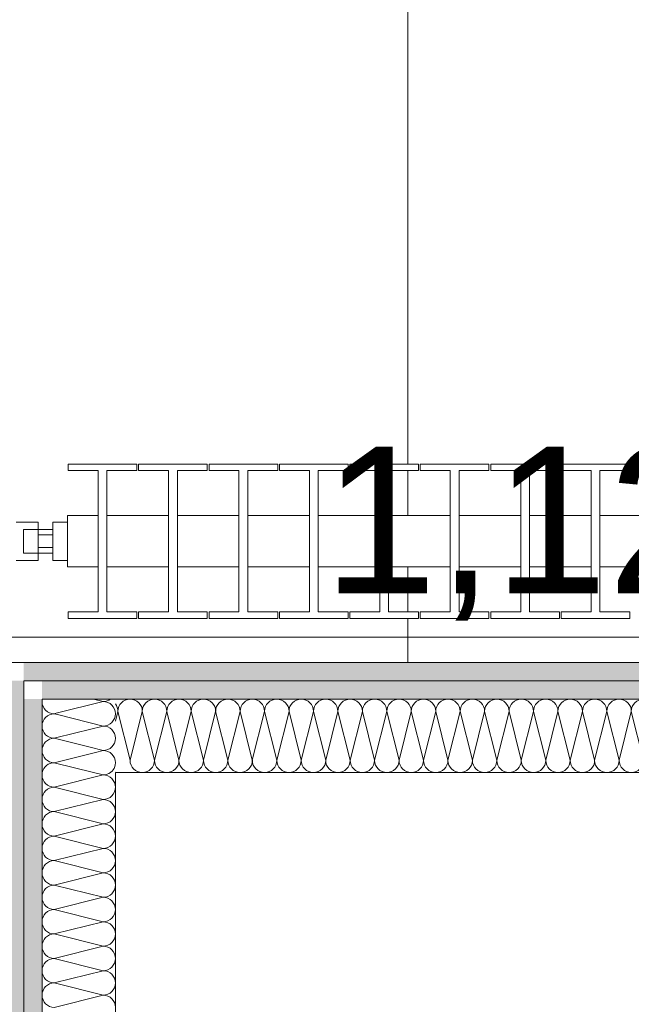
# Model space of a CAD drawing. Header units: metres. Extents: x -3.6 to 84.5, y -11 to 16.8.
# Tile 445 of 656: x 44.55 to 44.967, y 3.002 to 3.673. Entities that reach past the tile are written whole.
import ezdxf

# ---------------------------------------------------------------- set-up
doc = ezdxf.new("R2010")
doc.units = ezdxf.units.M
doc.header["$MEASUREMENT"] = 0
doc.linetypes.add('Wipeout_Contour', pattern=[1, 0, -1])
for name, color, linetype in [('152 - Bemaßung_ Beschriftung.Ausbau', 7, 'Continuous'), ('606 - Struktur.Wand Innen Ausbau', 7, 'Continuous'), ('801 - HKLSE.Heizung_ Klima_ Lüftung', 7, 'Continuous'), ('Neubau_650 - Abdeckung.Fußboden Aufbau', 7, 'Continuous')]:
    doc.layers.add(name, color=color, linetype=linetype)
doc.styles.add('ERSTELLTER_STIL_2', font='txt')
doc.dimstyles.new('ERSTELLTER_STIL__3', dxfattribs={"dimtxt": 0.1, "dimasz": 0.0532, "dimexe": 0.18, "dimexo": 0.0625, "dimgap": 0, "dimtad": 1, "dimtih": 1, "dimtoh": 1, "dimzin": 0, "dimdsep": 46, "dimtxsty": 'ERSTELLTER_STIL_2', "dimblk": 'ARROWHEAD_2', "dimblk1": 'ARROWHEAD_2', "dimblk2": 'ARROWHEAD_2', "dimcen": 0.09, "dimse1": 1, "dimse2": 1, "dimclrd": 7, "dimclre": 7, "dimclrt": 7, "dimazin": 0, "dimtfac": 1, "dimtdec": 4, "dimtmove": 0, "dimatfit": 3, "dimfxl": 1, "dimtolj": 1, "dimtzin": 0, "dimarcsym": 0})
pattern_1 = [(45, (0, 0), (-0.01767767, 0.01767767), [0, -0.025])]

# ---------------------------------------------------------------- blocks, each defined once
blk = doc.blocks.new('*X129')
at = {"layer": '606 - Struktur.Wand Innen Ausbau', "color": 7, "linetype": 'Continuous', "lineweight": 5}
for p, q in [((44.57466, 3.20033), (44.60666, 3.20833)), ((44.59999, 3.21), (44.60666, 3.20833)), ((44.57554, 3.19944), (44.60666, 3.19167)), ((44.58799, 3.187), (44.60666, 3.19167)), ((44.59777, 3.17722), (44.60666, 3.175)), ((44.60132, 3.17367), (44.60666, 3.175))]:
    blk.add_line(p, q, dxfattribs=at)
for centre, start, end in [((44.57332, 3.20833), 168.46199, 169.44902), ((44.60666, 3.21667), 270, 306.87161), ((44.60666, 3.2), 0, 90), ((44.60666, 3.2), 270, 0), ((44.60666, 3.18333), 0, 90), ((44.60666, 3.18333), 270, 0), ((44.60666, 3.16667), 0, 90), ((44.60666, 3.16667), 323.13084, 0)]:
    blk.add_arc(centre, 0.00833, start, end, dxfattribs=at)
blk = doc.blocks.new('*X130')
at = {"layer": '606 - Struktur.Wand Innen Ausbau', "color": 7, "linetype": 'Continuous', "lineweight": 5}
for p, q in [((44.57332, 3.2), (44.57466, 3.20033)), ((44.57332, 3.2), (44.57554, 3.19944)), ((44.57332, 3.18333), (44.58799, 3.187)), ((44.57332, 3.18333), (44.59777, 3.17722)), ((44.57332, 3.16667), (44.60132, 3.17367)), ((44.57332, 3.16667), (44.59999, 3.16))]:
    blk.add_line(p, q, dxfattribs=at)
for centre, start, end in [((44.57332, 3.20833), 169.44902, 180), ((44.57332, 3.20833), 180, 270), ((44.57332, 3.19167), 90, 180), ((44.57332, 3.19167), 180, 270), ((44.57332, 3.175), 90, 180), ((44.57332, 3.175), 180, 270), ((44.57332, 3.15833), 90, 168.46199), ((44.60666, 3.16667), 306.87161, 323.13084)]:
    blk.add_arc(centre, 0.00833, start, end, dxfattribs=at)
blk = doc.blocks.new('*X131')
at = {"layer": '606 - Struktur.Wand Innen Ausbau', "color": 7, "linetype": 'Continuous', "lineweight": 5}
for p, q in [((44.59999, 3.16), (44.60666, 3.15833)), ((44.57332, 3.15), (44.60666, 3.15833)), ((44.57332, 3.15), (44.60666, 3.14167)), ((44.57332, 3.13333), (44.60666, 3.14167)), ((44.57332, 3.13333), (44.60666, 3.125)), ((44.57332, 3.11667), (44.60666, 3.125)), ((44.57332, 3.11667), (44.60666, 3.10833)), ((44.57332, 3.1), (44.60666, 3.10833)), ((44.57332, 3.1), (44.60666, 3.09167)), ((44.57332, 3.08333), (44.60666, 3.09167)), ((44.57332, 3.08333), (44.60666, 3.075)), ((44.57332, 3.06667), (44.60666, 3.075)), ((44.57332, 3.06667), (44.60666, 3.05833)), ((44.57332, 3.05), (44.60666, 3.05833)), ((44.57332, 3.05), (44.60666, 3.04167)), ((44.57332, 3.03333), (44.60666, 3.04167)), ((44.57332, 3.03333), (44.60666, 3.025)), ((44.57332, 3.01667), (44.60666, 3.025)), ((44.57332, 3.01667), (44.60666, 3.00833)), ((44.57332, 3), (44.60666, 3.00833))]:
    blk.add_line(p, q, dxfattribs=at)
for centre, start, end in [((44.57332, 3.15833), 168.46199, 180), ((44.60666, 3.16667), 270, 306.87161), ((44.57332, 3.15833), 180, 270), ((44.60666, 3.15), 0, 90), ((44.57332, 3.14167), 90, 180), ((44.60666, 3.15), 270, 0), ((44.57332, 3.14167), 180, 270), ((44.60666, 3.13333), 0, 90), ((44.57332, 3.125), 90, 180), ((44.60666, 3.13333), 270, 0), ((44.57332, 3.125), 180, 270), ((44.60666, 3.11667), 0, 90), ((44.57332, 3.10833), 90, 180), ((44.60666, 3.11667), 270, 0), ((44.57332, 3.10833), 180, 270), ((44.60666, 3.1), 0, 90), ((44.57332, 3.09167), 90, 180), ((44.60666, 3.1), 270, 0), ((44.57332, 3.09167), 180, 270), ((44.60666, 3.08333), 0, 90), ((44.57332, 3.075), 90, 180), ((44.60666, 3.08333), 270, 0), ((44.57332, 3.075), 180, 270), ((44.60666, 3.06667), 0, 90), ((44.57332, 3.05833), 90, 180), ((44.60666, 3.06667), 270, 0), ((44.57332, 3.05833), 180, 270), ((44.60666, 3.05), 0, 90), ((44.57332, 3.04167), 90, 180), ((44.60666, 3.05), 270, 0), ((44.57332, 3.04167), 180, 270), ((44.60666, 3.03333), 0, 90), ((44.57332, 3.025), 90, 180), ((44.60666, 3.03333), 270, 0), ((44.57332, 3.025), 180, 270), ((44.60666, 3.01667), 0, 90), ((44.57332, 3.00833), 90, 180), ((44.60666, 3.01667), 270, 0), ((44.57332, 3.00833), 180, 270), ((44.60666, 3), 0, 90)]:
    blk.add_arc(centre, 0.00833, start, end, dxfattribs=at)
blk = doc.blocks.new('*X132')
at = {"layer": '606 - Struktur.Wand Innen Ausbau', "color": 7, "linetype": 'Continuous', "lineweight": 5}
for p, q in [((44.61667, 3.20167), (44.61499, 3.19496)), ((44.61667, 3.20167), (44.625, 3.16833)), ((44.63333, 3.20167), (44.625, 3.16833)), ((44.63333, 3.20167), (44.64167, 3.16833)), ((44.65, 3.20167), (44.64167, 3.16833)), ((44.65, 3.20167), (44.65833, 3.16833)), ((44.66667, 3.20167), (44.65833, 3.16833)), ((44.66667, 3.20167), (44.675, 3.16833)), ((44.68333, 3.20167), (44.675, 3.16833)), ((44.68333, 3.20167), (44.69167, 3.16833)), ((44.7, 3.20167), (44.69167, 3.16833)), ((44.7, 3.20167), (44.70833, 3.16833)), ((44.71667, 3.20167), (44.70833, 3.16833)), ((44.71667, 3.20167), (44.725, 3.16833)), ((44.73333, 3.20167), (44.725, 3.16833)), ((44.73333, 3.20167), (44.74167, 3.16833)), ((44.75, 3.20167), (44.74167, 3.16833)), ((44.75, 3.20167), (44.75833, 3.16833)), ((44.76667, 3.20167), (44.75833, 3.16833)), ((44.76667, 3.20167), (44.775, 3.16833)), ((44.78333, 3.20167), (44.775, 3.16833)), ((44.78333, 3.20167), (44.79167, 3.16833)), ((44.8, 3.20167), (44.79167, 3.16833)), ((44.8, 3.20167), (44.80833, 3.16833)), ((44.81667, 3.20167), (44.80833, 3.16833)), ((44.81667, 3.20167), (44.825, 3.16833)), ((44.83333, 3.20167), (44.825, 3.16833)), ((44.83333, 3.20167), (44.84167, 3.16833)), ((44.85, 3.20167), (44.84167, 3.16833)), ((44.85, 3.20167), (44.85833, 3.16833)), ((44.86667, 3.20167), (44.85833, 3.16833)), ((44.86667, 3.20167), (44.875, 3.16833)), ((44.88333, 3.20167), (44.875, 3.16833)), ((44.88333, 3.20167), (44.89167, 3.16833)), ((44.9, 3.20167), (44.89167, 3.16833)), ((44.9, 3.20167), (44.90833, 3.16833)), ((44.91667, 3.20167), (44.90833, 3.16833)), ((44.91667, 3.20167), (44.925, 3.16833)), ((44.93333, 3.20167), (44.925, 3.16833)), ((44.93333, 3.20167), (44.94167, 3.16833)), ((44.95, 3.20167), (44.94167, 3.16833)), ((44.95, 3.20167), (44.95833, 3.16833)), ((44.96667, 3.20167), (44.95833, 3.16833)), ((44.96667, 3.20167), (44.975, 3.16833))]:
    blk.add_line(p, q, dxfattribs=at)
for centre, start, end in [((44.60833, 3.20167), 0, 36.99582), ((44.625, 3.20167), 90, 180), ((44.625, 3.20167), 0, 90), ((44.64167, 3.20167), 90, 180), ((44.64167, 3.20167), 0, 90), ((44.65833, 3.20167), 90, 180), ((44.65833, 3.20167), 0, 90), ((44.675, 3.20167), 90, 180), ((44.675, 3.20167), 0, 90), ((44.69167, 3.20167), 90, 180), ((44.69167, 3.20167), 0, 90), ((44.70833, 3.20167), 90, 180), ((44.70833, 3.20167), 0, 90), ((44.725, 3.20167), 90, 180), ((44.725, 3.20167), 0, 90), ((44.74167, 3.20167), 90, 180), ((44.74167, 3.20167), 0, 90), ((44.75833, 3.20167), 90, 180), ((44.75833, 3.20167), 0, 90), ((44.775, 3.20167), 90, 180), ((44.775, 3.20167), 0, 90), ((44.79167, 3.20167), 90, 180), ((44.79167, 3.20167), 0, 90), ((44.80833, 3.20167), 90, 180), ((44.80833, 3.20167), 0, 90), ((44.825, 3.20167), 90, 180), ((44.825, 3.20167), 0, 90), ((44.84167, 3.20167), 90, 180), ((44.84167, 3.20167), 0, 90), ((44.85833, 3.20167), 90, 180), ((44.85833, 3.20167), 0, 90), ((44.875, 3.20167), 90, 180), ((44.875, 3.20167), 0, 90), ((44.89167, 3.20167), 90, 180), ((44.89167, 3.20167), 0, 90), ((44.90833, 3.20167), 90, 180), ((44.90833, 3.20167), 0, 90), ((44.925, 3.20167), 90, 180), ((44.925, 3.20167), 0, 90), ((44.94167, 3.20167), 90, 180), ((44.94167, 3.20167), 0, 90), ((44.95833, 3.20167), 90, 180), ((44.95833, 3.20167), 0, 90), ((44.975, 3.20167), 90, 180), ((44.63333, 3.16833), 180, 270), ((44.63333, 3.16833), 270, 0), ((44.65, 3.16833), 180, 270), ((44.65, 3.16833), 270, 0), ((44.66667, 3.16833), 180, 270), ((44.66667, 3.16833), 270, 0), ((44.68333, 3.16833), 180, 270), ((44.68333, 3.16833), 270, 0), ((44.7, 3.16833), 180, 270), ((44.7, 3.16833), 270, 0), ((44.71667, 3.16833), 180, 270), ((44.71667, 3.16833), 270, 0), ((44.73333, 3.16833), 180, 270), ((44.73333, 3.16833), 270, 0), ((44.75, 3.16833), 180, 270), ((44.75, 3.16833), 270, 0), ((44.76667, 3.16833), 180, 270), ((44.76667, 3.16833), 270, 0), ((44.78333, 3.16833), 180, 270), ((44.78333, 3.16833), 270, 0), ((44.8, 3.16833), 180, 270), ((44.8, 3.16833), 270, 0), ((44.81667, 3.16833), 180, 270), ((44.81667, 3.16833), 270, 0), ((44.83333, 3.16833), 180, 270), ((44.83333, 3.16833), 270, 0), ((44.85, 3.16833), 180, 270), ((44.85, 3.16833), 270, 0), ((44.86667, 3.16833), 180, 270), ((44.86667, 3.16833), 270, 0), ((44.88333, 3.16833), 180, 270), ((44.88333, 3.16833), 270, 0), ((44.9, 3.16833), 180, 270), ((44.9, 3.16833), 270, 0), ((44.91667, 3.16833), 180, 270), ((44.91667, 3.16833), 270, 0), ((44.93333, 3.16833), 180, 270), ((44.93333, 3.16833), 270, 0), ((44.95, 3.16833), 180, 270), ((44.95, 3.16833), 270, 0), ((44.96667, 3.16833), 180, 270), ((44.96667, 3.16833), 270, 0), ((44.61667, 3.16833), 258.38581, 270)]:
    blk.add_arc(centre, 0.00833, start, end, dxfattribs=at)
blk = doc.blocks.new('*D608')
at = {"layer": '152 - Bemaßung_ Beschriftung.Ausbau', "color": 7, "linetype": 'Continuous', "lineweight": 5}
for p, q in [((44.38999, 3.19973), (44.38999, 3.30473)), ((45.515, 3.19973), (45.515, 3.30473)), ((44.4102, 3.28723), (44.36978, 3.21723)), ((45.53521, 3.28723), (45.49479, 3.21723)), ((44.38999, 3.25223), (45.515, 3.25223))]:
    blk.add_line(p, q, dxfattribs=at)
at = {"layer": '152 - Bemaßung_ Beschriftung.Ausbau', "color": 7, "lineweight": 5, "char_height": 0.1, "attachment_point": 7, "style": 'ERSTELLTER_STIL_2'}
for s, insert in [('\\A1;{\\pql;\\fArial|b0|i0|c0|p38;1,12\\fArial|b0|i0|c0|p38;\\A1{\\H.66x;\\S5^  ;}}', (44.75648, 3.25282)), ('\\A1;{\\pql;\\fArial|b0|i0|c0|p38;3}', (45.41888, 3.27223))]:
    blk.add_mtext(s, dxfattribs=dict(at, insert=insert))
blk = doc.blocks.new('ARROWHEAD_2')
at = {"color": 0, "linetype": 'Continuous', "lineweight": 0}
for p, q in [((-0.378, -0.655), (0.378, 0.655)), ((0, 0), (-1, 0))]:
    blk.add_line(p, q, dxfattribs=at)
blk = doc.blocks.new('*D644')
at = {"layer": '152 - Bemaßung_ Beschriftung.Ausbau', "color": 7, "linetype": 'Continuous', "lineweight": 5}
for p, q in [((-0.165, -10.6375), (-0.165, -10.5325)), ((62.42503, -10.6375), (62.42503, -10.5325)), ((-0.14479, -10.55), (-0.18521, -10.62)), ((62.40482, -10.62), (62.44523, -10.55)), ((-0.19923, -10.585), (-0.165, -10.585)), ((-0.165, -10.585), (62.42503, -10.585)), ((62.42503, -10.585), (62.45926, -10.585))]:
    blk.add_line(p, q, dxfattribs=at)
at = {"layer": '152 - Bemaßung_ Beschriftung.Ausbau', "color": 7, "lineweight": 5, "insert": (30.95904, -10.565), "char_height": 0.1, "attachment_point": 7, "style": 'ERSTELLTER_STIL_2'}
blk.add_mtext('\\A1;{\\pql;\\fArial|b0|i0|c0|p38;62,59}', dxfattribs=at)

msp = doc.modelspace()

# ---------------------------------------------------------------- hatches: boundary and pattern name
at = {"layer": '606 - Struktur.Wand Innen Ausbau', "linetype": 'Continuous', "lineweight": 0, "true_color": 0x000000}
h = msp.add_hatch(dxfattribs=at)
h.set_pattern_fill('Gips_0001', color=18, style=0, pattern_type=2)
h.set_pattern_definition(pattern_1)
h.paths.add_polyline_path([(44.53999, 3.2225), (44.53999, 0.255), (44.55249, 0.255), (44.55249, 3.2225)])
h = msp.add_hatch(dxfattribs=at)
h.set_pattern_fill('Gips_0001', color=18, style=0, pattern_type=2)
h.set_pattern_definition(pattern_1)
h.paths.add_polyline_path([(44.56499, 3.2225), (44.55249, 3.2225), (44.56499, 3.21)])
h = msp.add_hatch(dxfattribs=at)
h.set_pattern_fill('Gips_0001', color=18, style=0, pattern_type=2)
h.set_pattern_definition(pattern_1)
h.paths.add_polyline_path([(44.56499, 3.21), (44.55249, 3.2225), (44.55249, 3.21)])
h = msp.add_hatch(dxfattribs=at)
h.set_pattern_fill('Gips_0001', color=18, style=0, pattern_type=2)
h.set_pattern_definition(pattern_1)
h.paths.add_polyline_path([(44.56499, 3.21), (47.28999, 3.21), (47.28999, 3.2225), (44.56499, 3.2225)])
h = msp.add_hatch(dxfattribs=at)
h.set_pattern_fill('Gips_0001', color=18, style=0, pattern_type=2)
h.set_pattern_definition(pattern_1)
h.paths.add_polyline_path([(44.55249, 3.21), (44.55249, 0.255), (44.56499, 0.255), (44.56499, 3.21)])
at = {"layer": 'Neubau_650 - Abdeckung.Fußboden Aufbau', "linetype": 'Continuous', "lineweight": 13, "true_color": 0xafafaf}
h = msp.add_hatch(dxfattribs=at)
h.set_pattern_fill('Raster_60x60_Fuge_2mm_0001', color=253, style=0, pattern_type=2)
h.set_pattern_definition([(360, (44.814, 4.89), (4e-09, 0.602), []), (90, (44.814, 4.89), (-0.602, 4e-09), [])])
h.paths.add_polyline_path([(45.42019, 5.76), (44.38999, 5.76), (44.38999, 3.235), (47.04499, 3.235), (47.04499, 4.89), (46.61999, 4.89), (46.61999, 5.18998), (45.42019, 5.18998)])

# ---------------------------------------------------------------- linework, layer by layer
at = {"layer": '606 - Struktur.Wand Innen Ausbau', "color": 7, "linetype": 'Continuous', "lineweight": 5}
for p, q in [((44.55249, 3.2225), (44.55249, 3.21)), ((44.56499, 3.2225), (44.55249, 3.2225)), ((47.28999, 3.2225), (44.56499, 3.2225)), ((44.55249, 3.21), (44.55249, 0.255)), ((44.61499, 3.21), (44.56499, 3.21)), ((44.56499, 3.21), (44.56499, 3.16)), ((44.61499, 3.21), (44.56499, 3.21)), ((47.28999, 3.21), (44.61499, 3.21)), ((44.56499, 3.16), (44.56499, 0.255))]:
    msp.add_line(p, q, dxfattribs=at)
at = {"layer": '606 - Struktur.Wand Innen Ausbau', "color": 7, "linetype": 'Continuous', "lineweight": 5, "flags": 128}
for points in [[(44.61499, 0.255), (44.61499, 3.16)], [(44.61499, 3.16), (47.28999, 3.16)]]:
    msp.add_lwpolyline(points, dxfattribs=at)
at = {"layer": 'Neubau_650 - Abdeckung.Fußboden Aufbau', "color": 1, "linetype": 'Continuous', "lineweight": 13, "flags": 128}
msp.add_lwpolyline([(44.38999, 3.235), (47.04499, 3.235), (47.04499, 4.89), (46.61999, 4.89), (46.61999, 5.18998), (45.42019, 5.18998), (45.42019, 5.76)], dxfattribs=at)

# ---------------------------------------------------------------- block references
at = {"layer": '606 - Struktur.Wand Innen Ausbau', "color": 7, "lineweight": 18}
for name in ['*X130', '*X129', '*X132', '*X131']:
    msp.add_blockref(name, (0, 0), dxfattribs=at)

# ---------------------------------------------------------------- next in the draw order: wipeouts: each hides what was drawn before it
at = {"color": 254, "linetype": 'Wipeout_Contour', "lineweight": 0, "ltscale": 10996.302195}
msp.add_wipeout([(45.30224, 3.3), (45.30224, 3.335), (45.28124, 3.335), (45.28124, 3.36563), (45.30164, 3.36563), (45.30164, 3.37), (45.25484, 3.37), (45.25484, 3.36563), (45.27524, 3.36563), (45.27524, 3.335), (45.23324, 3.335), (45.23324, 3.36563), (45.25364, 3.36563), (45.25364, 3.37), (45.20684, 3.37), (45.20684, 3.36563), (45.22724, 3.36563), (45.22724, 3.335), (45.18524, 3.335), (45.18524, 3.36563), (45.20564, 3.36563), (45.20564, 3.37), (45.15884, 3.37), (45.15884, 3.36563), (45.17924, 3.36563), (45.17924, 3.335), (45.13724, 3.335), (45.13724, 3.36563), (45.15764, 3.36563), (45.15764, 3.37), (45.11084, 3.37), (45.11084, 3.36563), (45.13124, 3.36563), (45.13124, 3.335), (45.08924, 3.335), (45.08924, 3.36563), (45.10964, 3.36563), (45.10964, 3.37), (45.06284, 3.37), (45.06284, 3.36563), (45.08324, 3.36563), (45.08324, 3.335), (45.04124, 3.335), (45.04124, 3.36563), (45.06164, 3.36563), (45.06164, 3.37), (45.01484, 3.37), (45.01484, 3.36563), (45.03524, 3.36563), (45.03524, 3.335), (44.99324, 3.335), (44.99324, 3.36563), (45.01364, 3.36563), (45.01364, 3.37), (44.96684, 3.37), (44.96684, 3.36563), (44.98724, 3.36563), (44.98724, 3.335), (44.94524, 3.335), (44.94524, 3.36563), (44.96564, 3.36563), (44.96564, 3.37), (44.91884, 3.37), (44.91884, 3.36563), (44.93924, 3.36563), (44.93924, 3.335), (44.89724, 3.335), (44.89724, 3.36563), (44.91764, 3.36563), (44.91764, 3.37), (44.87084, 3.37), (44.87084, 3.36563), (44.89124, 3.36563), (44.89124, 3.335), (44.84924, 3.335), (44.84924, 3.36563), (44.86964, 3.36563), (44.86964, 3.37), (44.82284, 3.37), (44.82284, 3.36563), (44.84324, 3.36563), (44.84324, 3.335), (44.80124, 3.335), (44.80124, 3.36563), (44.82164, 3.36563), (44.82164, 3.37), (44.77484, 3.37), (44.77484, 3.36563), (44.79524, 3.36563), (44.79524, 3.335), (44.75324, 3.335), (44.75324, 3.36563), (44.77364, 3.36563), (44.77364, 3.37), (44.72684, 3.37), (44.72684, 3.36563), (44.74724, 3.36563), (44.74724, 3.335), (44.70524, 3.335), (44.70524, 3.36563), (44.72564, 3.36563), (44.72564, 3.37), (44.67884, 3.37), (44.67884, 3.36563), (44.69924, 3.36563), (44.69924, 3.335), (44.65724, 3.335), (44.65724, 3.36563), (44.67764, 3.36563), (44.67764, 3.37), (44.63084, 3.37), (44.63084, 3.36563), (44.65124, 3.36563), (44.65124, 3.335), (44.60924, 3.335), (44.60924, 3.36563), (44.62964, 3.36563), (44.62964, 3.37), (44.58284, 3.37), (44.58284, 3.36563), (44.60324, 3.36563), (44.60324, 3.335), (44.58224, 3.335), (44.58224, 3.3), (44.60324, 3.3), (44.60324, 3.26938), (44.58284, 3.26938), (44.58284, 3.265), (44.62964, 3.265), (44.62964, 3.26938), (44.60924, 3.26938), (44.60924, 3.3), (44.65124, 3.3), (44.65124, 3.26938), (44.63084, 3.26938), (44.63084, 3.265), (44.67764, 3.265), (44.67764, 3.26938), (44.65724, 3.26938), (44.65724, 3.3), (44.69924, 3.3), (44.69924, 3.26938), (44.67884, 3.26938), (44.67884, 3.265), (44.72564, 3.265), (44.72564, 3.26938), (44.70524, 3.26938), (44.70524, 3.3), (44.74724, 3.3), (44.74724, 3.26938), (44.72684, 3.26938), (44.72684, 3.265), (44.77364, 3.265), (44.77364, 3.26938), (44.75324, 3.26938), (44.75324, 3.3), (44.79524, 3.3), (44.79524, 3.26938), (44.77484, 3.26938), (44.77484, 3.265), (44.82164, 3.265), (44.82164, 3.26938), (44.80124, 3.26938), (44.80124, 3.3), (44.84324, 3.3), (44.84324, 3.26938), (44.82284, 3.26938), (44.82284, 3.265), (44.86964, 3.265), (44.86964, 3.26938), (44.84924, 3.26938), (44.84924, 3.3), (44.89124, 3.3), (44.89124, 3.26938), (44.87084, 3.26938), (44.87084, 3.265), (44.91764, 3.265), (44.91764, 3.26938), (44.89724, 3.26938), (44.89724, 3.3), (44.93924, 3.3), (44.93924, 3.26938), (44.91884, 3.26938), (44.91884, 3.265), (44.96564, 3.265), (44.96564, 3.26938), (44.94524, 3.26938), (44.94524, 3.3), (44.98724, 3.3), (44.98724, 3.26938), (44.96684, 3.26938), (44.96684, 3.265), (45.01364, 3.265), (45.01364, 3.26938), (44.99324, 3.26938), (44.99324, 3.3), (45.03524, 3.3), (45.03524, 3.26938), (45.01484, 3.26938), (45.01484, 3.265), (45.06164, 3.265), (45.06164, 3.26938), (45.04124, 3.26938), (45.04124, 3.3), (45.08324, 3.3), (45.08324, 3.26938), (45.06284, 3.26938), (45.06284, 3.265), (45.10964, 3.265), (45.10964, 3.26938), (45.08924, 3.26938), (45.08924, 3.3), (45.13124, 3.3), (45.13124, 3.26938), (45.11084, 3.26938), (45.11084, 3.265), (45.15764, 3.265), (45.15764, 3.26938), (45.13724, 3.26938), (45.13724, 3.3), (45.17924, 3.3), (45.17924, 3.26938), (45.15884, 3.26938), (45.15884, 3.265), (45.20564, 3.265), (45.20564, 3.26938), (45.18524, 3.26938), (45.18524, 3.3), (45.22724, 3.3), (45.22724, 3.26938), (45.20684, 3.26938), (45.20684, 3.265), (45.25364, 3.265), (45.25364, 3.26938), (45.23324, 3.26938), (45.23324, 3.3), (45.27524, 3.3), (45.27524, 3.26938), (45.25484, 3.26938), (45.25484, 3.265), (45.30164, 3.265), (45.30164, 3.26938), (45.28124, 3.26938), (45.28124, 3.3)], dxfattribs=at).dxf.layer = '801 - HKLSE.Heizung_ Klima_ Lüftung'

# ---------------------------------------------------------------- next in the draw order: linework, layer by layer
at = {"layer": '801 - HKLSE.Heizung_ Klima_ Lüftung', "color": 7, "linetype": 'Continuous', "lineweight": 5}
for p, q in [((44.62964, 3.37), (44.58284, 3.37)), ((44.62964, 3.37), (44.58284, 3.37)), ((44.58284, 3.37), (44.58284, 3.36563)), ((44.62964, 3.36563), (44.62964, 3.37)), ((44.62964, 3.36563), (44.62964, 3.37)), ((44.67764, 3.37), (44.63084, 3.37)), ((44.63084, 3.37), (44.63084, 3.36563)), ((44.67764, 3.37), (44.63084, 3.37)), ((44.63084, 3.37), (44.63084, 3.36563)), ((44.67764, 3.36563), (44.67764, 3.37)), ((44.67764, 3.36563), (44.67764, 3.37)), ((44.72564, 3.37), (44.67884, 3.37)), ((44.72564, 3.37), (44.67884, 3.37)), ((44.67884, 3.37), (44.67884, 3.36563)), ((44.72564, 3.36563), (44.72564, 3.37)), ((44.72564, 3.36563), (44.72564, 3.37)), ((44.77364, 3.37), (44.72684, 3.37)), ((44.72684, 3.37), (44.72684, 3.36563)), ((44.77364, 3.37), (44.72684, 3.37)), ((44.72684, 3.37), (44.72684, 3.36563)), ((44.77364, 3.36563), (44.77364, 3.37)), ((44.82164, 3.37), (44.77484, 3.37)), ((44.82164, 3.37), (44.77484, 3.37)), ((44.77484, 3.37), (44.77484, 3.36563)), ((44.82164, 3.36563), (44.82164, 3.37)), ((44.86964, 3.37), (44.82284, 3.37)), ((44.86964, 3.37), (44.82284, 3.37)), ((44.82284, 3.37), (44.82284, 3.36563)), ((44.86964, 3.36563), (44.86964, 3.37)), ((44.86964, 3.36563), (44.86964, 3.37)), ((44.91764, 3.37), (44.87084, 3.37)), ((44.87084, 3.37), (44.87084, 3.36563)), ((44.91764, 3.37), (44.87084, 3.37)), ((44.87084, 3.37), (44.87084, 3.36563)), ((44.91764, 3.36563), (44.91764, 3.37)), ((44.96564, 3.37), (44.91884, 3.37)), ((44.91884, 3.37), (44.91884, 3.36563)), ((44.96564, 3.37), (44.91884, 3.37)), ((44.91884, 3.37), (44.91884, 3.36563)), ((44.96564, 3.36563), (44.96564, 3.37)), ((44.58284, 3.36563), (44.60324, 3.36563)), ((44.60324, 3.36563), (44.60324, 3.26938)), ((44.60924, 3.26938), (44.60924, 3.36563)), ((44.60924, 3.36563), (44.62964, 3.36563)), ((44.63084, 3.36563), (44.65124, 3.36563)), ((44.65124, 3.36563), (44.65124, 3.26938)), ((44.65724, 3.26938), (44.65724, 3.36563)), ((44.65724, 3.36563), (44.67764, 3.36563)), ((44.67884, 3.36563), (44.69924, 3.36563)), ((44.69924, 3.36563), (44.69924, 3.26938)), ((44.70524, 3.26938), (44.70524, 3.36563)), ((44.70524, 3.36563), (44.72564, 3.36563)), ((44.72684, 3.36563), (44.74724, 3.36563)), ((44.74724, 3.36563), (44.74724, 3.26938)), ((44.75324, 3.26938), (44.75324, 3.36563)), ((44.75324, 3.36563), (44.77364, 3.36563)), ((44.77484, 3.36563), (44.79524, 3.36563)), ((44.79524, 3.36563), (44.79524, 3.26938)), ((44.80124, 3.26938), (44.80124, 3.36563)), ((44.80124, 3.36563), (44.82164, 3.36563)), ((44.82284, 3.36563), (44.84324, 3.36563)), ((44.84324, 3.36563), (44.84324, 3.26938)), ((44.84924, 3.26938), (44.84924, 3.36563)), ((44.84924, 3.36563), (44.86964, 3.36563)), ((44.87084, 3.36563), (44.89124, 3.36563)), ((44.89124, 3.36563), (44.89124, 3.26938)), ((44.89724, 3.26938), (44.89724, 3.36563)), ((44.89724, 3.36563), (44.91764, 3.36563)), ((44.91884, 3.36563), (44.93924, 3.36563)), ((44.93924, 3.36563), (44.93924, 3.26938)), ((44.94524, 3.26938), (44.94524, 3.36563)), ((44.94524, 3.36563), (44.96564, 3.36563)), ((44.65124, 3.335), (44.60924, 3.335)), ((44.69924, 3.335), (44.65724, 3.335)), ((44.74724, 3.335), (44.70524, 3.335)), ((44.79524, 3.335), (44.75324, 3.335)), ((44.84324, 3.335), (44.80124, 3.335)), ((44.89124, 3.335), (44.84924, 3.335)), ((44.93924, 3.335), (44.89724, 3.335)), ((44.98724, 3.335), (44.94524, 3.335)), ((44.65124, 3.3), (44.60924, 3.3)), ((44.69924, 3.3), (44.65724, 3.3)), ((44.74724, 3.3), (44.70524, 3.3)), ((44.79524, 3.3), (44.75324, 3.3)), ((44.84324, 3.3), (44.80124, 3.3)), ((44.89124, 3.3), (44.84924, 3.3)), ((44.93924, 3.3), (44.89724, 3.3)), ((44.98724, 3.3), (44.94524, 3.3)), ((44.62964, 3.26938), (44.60924, 3.26938)), ((44.62964, 3.265), (44.62964, 3.26938)), ((44.62964, 3.265), (44.62964, 3.26938)), ((44.63084, 3.26938), (44.63084, 3.265)), ((44.65124, 3.26938), (44.63084, 3.26938)), ((44.63084, 3.26938), (44.63084, 3.265)), ((44.67764, 3.26938), (44.65724, 3.26938)), ((44.67764, 3.265), (44.67764, 3.26938)), ((44.67764, 3.265), (44.67764, 3.26938)), ((44.69924, 3.26938), (44.67884, 3.26938)), ((44.67884, 3.26938), (44.67884, 3.265)), ((44.72564, 3.26938), (44.70524, 3.26938)), ((44.72564, 3.265), (44.72564, 3.26938)), ((44.72564, 3.265), (44.72564, 3.26938)), ((44.72684, 3.26938), (44.72684, 3.265)), ((44.74724, 3.26938), (44.72684, 3.26938)), ((44.72684, 3.26938), (44.72684, 3.265)), ((44.77364, 3.26938), (44.75324, 3.26938)), ((44.77364, 3.265), (44.77364, 3.26938)), ((44.79524, 3.26938), (44.77484, 3.26938)), ((44.77484, 3.26938), (44.77484, 3.265)), ((44.82164, 3.26938), (44.80124, 3.26938)), ((44.82164, 3.265), (44.82164, 3.26938)), ((44.84324, 3.26938), (44.82284, 3.26938)), ((44.82284, 3.26938), (44.82284, 3.265)), ((44.86964, 3.26938), (44.84924, 3.26938)), ((44.86964, 3.265), (44.86964, 3.26938)), ((44.86964, 3.265), (44.86964, 3.26938)), ((44.87084, 3.26938), (44.87084, 3.265)), ((44.89124, 3.26938), (44.87084, 3.26938)), ((44.87084, 3.26938), (44.87084, 3.265)), ((44.91764, 3.26938), (44.89724, 3.26938)), ((44.91764, 3.265), (44.91764, 3.26938)), ((44.91884, 3.26938), (44.91884, 3.265)), ((44.93924, 3.26938), (44.91884, 3.26938)), ((44.91884, 3.26938), (44.91884, 3.265)), ((44.96564, 3.26938), (44.94524, 3.26938)), ((44.96564, 3.265), (44.96564, 3.26938)), ((44.63084, 3.265), (44.67764, 3.265)), ((44.67884, 3.265), (44.72564, 3.265)), ((44.72684, 3.265), (44.77364, 3.265)), ((44.77484, 3.265), (44.82164, 3.265)), ((44.82284, 3.265), (44.86964, 3.265)), ((44.87084, 3.265), (44.91764, 3.265)), ((44.91884, 3.265), (44.96564, 3.265))]:
    msp.add_line(p, q, dxfattribs=at)

# ---------------------------------------------------------------- next in the draw order: wipeouts: each hides what was drawn before it
at = {"color": 254, "linetype": 'Wipeout_Contour', "lineweight": 0, "ltscale": 1431.99919}
msp.add_wipeout([(44.58224, 3.33049), (44.57224, 3.33049), (44.57224, 3.3255), (44.56224, 3.3255), (44.56224, 3.3305), (44.54724, 3.3305), (44.54724, 3.3245), (44.53024, 3.3245), (44.53024, 3.3335), (44.53424, 3.3335), (44.52724, 3.3535), (44.51724, 3.3535), (44.51024, 3.3335), (44.51424, 3.3335), (44.51424, 3.2965), (44.51024, 3.2965), (44.51024, 3.2825), (44.51824, 3.2825), (44.51824, 3.2275), (44.52624, 3.2275), (44.52624, 3.2825), (44.53424, 3.2825), (44.53424, 3.2965), (44.53024, 3.2965), (44.53024, 3.3105), (44.54724, 3.3105), (44.54724, 3.3045), (44.56224, 3.3045), (44.56224, 3.3095), (44.57224, 3.3095), (44.57224, 3.30451), (44.58224, 3.30451)], dxfattribs=at).dxf.layer = '801 - HKLSE.Heizung_ Klima_ Lüftung'

# ---------------------------------------------------------------- next in the draw order: hatches: boundary and pattern name
at = {"layer": '606 - Struktur.Wand Innen Ausbau', "linetype": 'Continuous', "lineweight": 0, "true_color": 0x000000}
h = msp.add_hatch(dxfattribs=at)
h.set_pattern_fill('Gips_0001', color=18, style=0, pattern_type=2)
h.set_pattern_definition(pattern_1)
h.paths.add_polyline_path([(44.55249, 3.235), (44.53999, 3.235), (44.55249, 3.2225)])
h = msp.add_hatch(dxfattribs=at)
h.set_pattern_fill('Gips_0001', color=18, style=0, pattern_type=2)
h.set_pattern_definition(pattern_1)
h.paths.add_polyline_path([(44.55249, 3.2225), (44.53999, 3.235), (44.53999, 3.2225)])
h = msp.add_hatch(dxfattribs=at)
h.set_pattern_fill('Gips_0001', color=18, style=0, pattern_type=2)
h.set_pattern_definition(pattern_1)
h.paths.add_polyline_path([(44.55249, 3.2225), (47.28999, 3.2225), (47.28999, 3.235), (44.55249, 3.235)])

# ---------------------------------------------------------------- next in the draw order: linework, layer by layer
at = {"layer": '606 - Struktur.Wand Innen Ausbau', "color": 7, "linetype": 'Continuous', "lineweight": 5, "flags": 128}
for points in [[(44.53999, 3.235), (44.55249, 3.235)], [(47.04499, 3.235), (44.55249, 3.235)]]:
    msp.add_lwpolyline(points, dxfattribs=at)
at = {"layer": '801 - HKLSE.Heizung_ Klima_ Lüftung', "color": 7, "linetype": 'Continuous', "lineweight": 5}
for p, q in [((44.58224, 3.32987), (44.58224, 3.335)), ((44.60324, 3.335), (44.58224, 3.335)), ((44.54724, 3.3305), (44.56224, 3.3305)), ((44.56224, 3.324), (44.56224, 3.3305)), ((44.56224, 3.3305), (44.56224, 3.3255)), ((44.58224, 3.33049), (44.57224, 3.33049)), ((44.58224, 3.33049), (44.57224, 3.33049)), ((44.57224, 3.3175), (44.57224, 3.33049)), ((44.58224, 3.33049), (44.57224, 3.33049)), ((44.58224, 3.33049), (44.57224, 3.33049)), ((44.58224, 3.3175), (44.58224, 3.32987)), ((44.55224, 3.32316), (44.55224, 3.3255)), ((44.56224, 3.3255), (44.55224, 3.3255)), ((44.55224, 3.3175), (44.55224, 3.32316)), ((44.56224, 3.32316), (44.56224, 3.3255)), ((44.56224, 3.32316), (44.56224, 3.3255)), ((44.56224, 3.3255), (44.57224, 3.3255)), ((44.56224, 3.32183), (44.56224, 3.324)), ((44.56224, 3.3175), (44.56224, 3.32316)), ((44.56224, 3.32183), (44.56224, 3.32316)), ((44.56224, 3.3175), (44.56224, 3.32183)), ((44.57224, 3.32183), (44.56224, 3.32183)), ((44.55224, 3.31184), (44.55224, 3.3175)), ((44.56224, 3.31317), (44.56224, 3.3175)), ((44.56224, 3.31184), (44.56224, 3.3175)), ((44.57224, 3.30451), (44.57224, 3.3175)), ((44.58224, 3.30513), (44.58224, 3.3175)), ((44.55224, 3.3095), (44.55224, 3.31184)), ((44.56224, 3.3095), (44.55224, 3.3095)), ((44.57224, 3.31317), (44.56224, 3.31317)), ((44.56224, 3.311), (44.56224, 3.31317)), ((44.56224, 3.31184), (44.56224, 3.31317)), ((44.56224, 3.3095), (44.56224, 3.31184)), ((44.56224, 3.3095), (44.56224, 3.31184)), ((44.56224, 3.3045), (44.56224, 3.311)), ((44.56224, 3.3095), (44.56224, 3.3045)), ((44.56224, 3.3095), (44.57224, 3.3095)), ((44.54724, 3.3045), (44.56224, 3.3045)), ((44.58224, 3.30451), (44.57224, 3.30451)), ((44.58224, 3.3), (44.58224, 3.30513)), ((44.60324, 3.3), (44.58224, 3.3)), ((44.60324, 3.26938), (44.58284, 3.26938)), ((44.58284, 3.26938), (44.58284, 3.265)), ((44.58284, 3.265), (44.62964, 3.265))]:
    msp.add_line(p, q, dxfattribs=at)

# ---------------------------------------------------------------- next in the draw order: dimensions: what is measured, and where the dimension line sits
at = {"layer": '152 - Bemaßung_ Beschriftung.Ausbau', "color": 7, "linetype": 'Continuous', "lineweight": 5}
for base, p1, p2, picture, middle in [((62.42503, -10.585), (-0.165, -0.145), (62.42503, 5.1), '*D644', (31.12704, -10.515)), ((45.515, 3.25223), (44.38999, 3.235), (45.515, 3.235), '*D608', (45.02142, 3.32223))]:
    dim = msp.add_linear_dim(base=base, p1=p1, p2=p2, dimstyle='ERSTELLTER_STIL__3', dxfattribs=at)
    dim.commit()
    dim.dimension.update_dxf_attribs({"geometry": picture, "text_midpoint": middle, "dimtype": 160})

doc.saveas('drawing.dxf')
